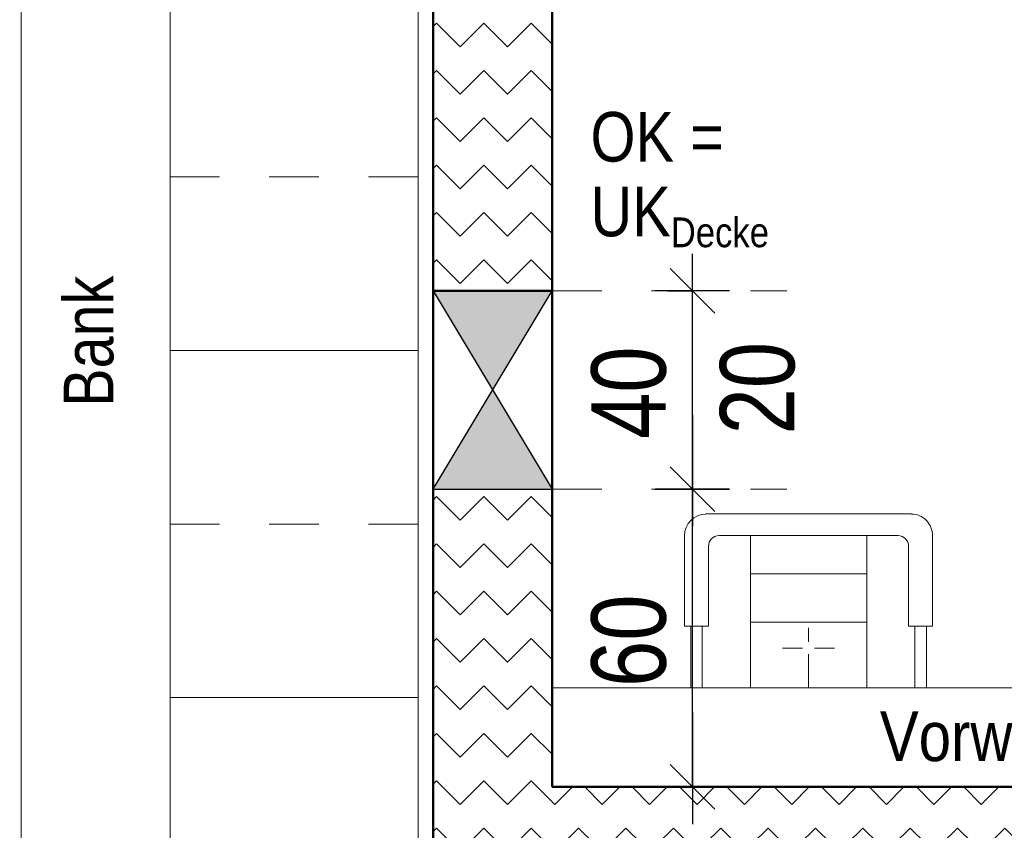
# Model space of a CAD drawing. Header units: metres. Extents: x 1306 to 1412, y -79 to 41.
# Tile 478 of 656: x 1366.28 to 1368.27, y -23.63 to -22. Entities that reach past the tile are written whole.
import ezdxf

# ---------------------------------------------------------------- set-up
doc = ezdxf.new("R2010")
doc.units = ezdxf.units.M
doc.header["$PDMODE"] = 65
for name, pattern in [('AUSGEZOGEN', [0]), ('PUNKT2_S9', [0.0015, 0, -0.0015]), ('VERDECKT2_S2', [0.15, 0.1, -0.05])]:
    doc.linetypes.add(name, pattern=pattern)
for name, color, linetype, lineweight in [('XR$2$Fenster', 3, 'AUSGEZOGEN', 18), ('XR$2$Heizung', 4, 'AUSGEZOGEN', 13), ('XR$2$Möblierung', 4, 'AUSGEZOGEN', 13), ('XR$2$Sanitär', 4, 'AUSGEZOGEN', 13), ('XR$2$Wand', 1, 'AUSGEZOGEN', 50), ('XR$3$Allgemein01', 52, 'AUSGEZOGEN', 13), ('XR$3$Heizung', 4, 'AUSGEZOGEN', 13), ('XR$3$Maßlinie 1_50', 7, 'AUSGEZOGEN', 25), ('XR$3$Möblierung', 4, 'AUSGEZOGEN', 13), ('XR$4$Möblierung', 4, 'AUSGEZOGEN', 13), ('XR$5$Filling', 4, 'AUSGEZOGEN', 13)]:
    doc.layers.add(name, color=color, linetype=linetype, lineweight=lineweight)
doc.styles.add('ARIAL', font='arial.ttf')
doc.dimstyles.new('DIMSTYLE_11', dxfattribs={"dimtxt": 0.15, "dimasz": 0.03, "dimexe": 0, "dimexo": 0, "dimgap": 0.075, "dimtad": 2, "dimrnd": 0.005, "dimzin": 4, "dimdsep": 46, "dimtxsty": 'ARIAL', "dimblk1": 'ALL_ML_STRICH', "dimblk2": 'ALL_ML_STRICH', "dimsah": 1, "dimcen": 0, "dimclrd": 3, "dimclre": 3, "dimclrt": 3, "dimadec": 0, "dimazin": 0, "dimtfac": 1, "dimtdec": 0, "dimtix": 1, "dimtmove": 2, "dimatfit": 3, "dimfxl": 0, "dimtzin": 0, "dimlwd": 0, "dimlwe": 25, "dimarcsym": 0})
doc.dimstyles.new('DIMSTYLE_12', dxfattribs={"dimtxt": 0.15, "dimasz": 0.03, "dimexe": 0, "dimexo": 0, "dimgap": 0.075, "dimtad": 2, "dimdec": 3, "dimrnd": 0.005, "dimzin": 4, "dimdsep": 46, "dimtxsty": 'ARIAL', "dimblk1": 'ALL_ML_STRICH', "dimblk2": 'ALL_ML_STRICH', "dimsah": 1, "dimcen": 0, "dimclrd": 3, "dimclre": 3, "dimclrt": 3, "dimadec": 0, "dimazin": 0, "dimtfac": 1, "dimtdec": 0, "dimtix": 1, "dimtmove": 2, "dimatfit": 3, "dimfxl": 0, "dimtzin": 0, "dimlwd": 0, "dimlwe": 25, "dimarcsym": 0})
doc.dimstyles.new('DIMSTYLE_13', dxfattribs={"dimtxt": 0.15, "dimasz": 0.15, "dimexe": 0, "dimexo": 0, "dimgap": 0.075, "dimtad": 2, "dimdec": 1, "dimlfac": 100, "dimrnd": 0.5, "dimzin": 4, "dimdsep": 46, "dimtxsty": 'ARIAL', "dimblk1": 'ALL_ML_STRICH', "dimblk2": 'ALL_ML_STRICH', "dimsah": 1, "dimcen": 0, "dimclrd": 3, "dimclre": 3, "dimclrt": 3, "dimadec": 0, "dimazin": 0, "dimtfac": 1, "dimtdec": 0, "dimtix": 1, "dimtmove": 2, "dimatfit": 3, "dimfxl": 0, "dimtvp": 1.2, "dimtzin": 0, "dimlwd": 0, "dimlwe": 25, "dimarcsym": 0})
doc.dimstyles.new('DIMSTYLE_4', dxfattribs={"dimtxt": 0.15, "dimasz": 0.15, "dimexe": 0, "dimexo": 0, "dimgap": 0.075, "dimtad": 2, "dimdec": 1, "dimlfac": 100, "dimrnd": 0.5, "dimzin": 4, "dimdsep": 46, "dimtxsty": 'ARIAL', "dimblk1": 'ALL_ML_STRICH', "dimblk2": 'ALL_ML_STRICH', "dimsah": 1, "dimcen": 0, "dimclrd": 3, "dimclre": 3, "dimclrt": 3, "dimadec": 0, "dimazin": 0, "dimtfac": 1, "dimtdec": 0, "dimtix": 1, "dimtmove": 2, "dimatfit": 3, "dimfxl": 0, "dimtzin": 0, "dimlwd": 0, "dimlwe": 25, "dimarcsym": 0})
doc.dimstyles.new('DIMSTYLE_9', dxfattribs={"dimtxt": 0.15, "dimasz": 0.03, "dimexe": 0, "dimexo": 0, "dimgap": 0.075, "dimtad": 2, "dimdec": 1, "dimlfac": 100, "dimrnd": 0.5, "dimzin": 4, "dimdsep": 46, "dimtxsty": 'ARIAL', "dimblk1": 'ALL_ML_STRICH', "dimblk2": 'ALL_ML_STRICH', "dimsah": 1, "dimcen": 0, "dimclrd": 3, "dimclre": 3, "dimclrt": 3, "dimadec": 0, "dimazin": 0, "dimtfac": 1, "dimtdec": 0, "dimtix": 1, "dimtmove": 2, "dimatfit": 3, "dimfxl": 0, "dimtvp": 1.2, "dimtzin": 0, "dimlwd": 0, "dimlwe": 25, "dimarcsym": 0})
pattern_1 = [(45, (-1e-17, 0.19092), (-7e-18, 0.0954594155), [0.0675, -0.0675]), (135, (-1e-17, 0.19092), (-0.0954594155, 7e-18), [0.0675, -0.0675])]

# ---------------------------------------------------------------- blocks, each defined once
blk = doc.blocks.new('COMPLEXOBJECT_113')
at = {"layer": 'XR$2$Heizung', "color": 4, "linetype": 'AUSGEZOGEN', "lineweight": 13, "transparency": 33554687}
for p, q in [((1367.6644, -22.993), (1367.7361, -22.993)), ((1367.7361, -22.993), (1367.8718, -22.993)), ((1368.0075, -22.993), (1367.8718, -22.993)), ((1368.0792, -22.993), (1368.0075, -22.993)), ((1367.6218, -23.2191), (1367.6218, -23.037)), ((1367.6915, -23.0365), (1368.0522, -23.0365)), ((1367.7546, -23.3432), (1367.7546, -23.0365)), ((1367.989, -23.3432), (1367.989, -23.0365)), ((1368.1218, -23.2191), (1368.1218, -23.037)), ((1367.6702, -23.2191), (1367.6702, -23.0584)), ((1368.0735, -23.2191), (1368.0735, -23.0584)), ((1367.989, -23.1135), (1367.7546, -23.1135)), ((1367.989, -23.211), (1367.7546, -23.211)), ((1367.6702, -23.2191), (1367.6218, -23.2191)), ((1367.6343, -23.2191), (1367.6343, -23.3432)), ((1367.6573, -23.2191), (1367.6573, -23.3432)), ((1367.8718, -23.2506), (1367.8718, -23.2225)), ((1368.0735, -23.2191), (1368.1218, -23.2191)), ((1368.0863, -23.2191), (1368.0863, -23.3432)), ((1368.1093, -23.2191), (1368.1093, -23.3432)), ((1367.8596, -23.2632), (1367.8194, -23.2632)), ((1367.884, -23.2632), (1367.9243, -23.2632)), ((1367.8718, -23.2758), (1367.8718, -23.3432)), ((1367.6343, -23.3432), (1368.1093, -23.3432))]:
    blk.add_line(p, q, dxfattribs=at)
for centre, major_axis, start_param, end_param in [((1367.6644, -23.037), (0, -0.0439), 3.141594, 4.712389), ((1368.0792, -23.037), (0, -0.0439), 1.570796, 3.141593), ((1367.6915, -23.0584), (0, -0.022), 3.141594, 4.712389), ((1368.0522, -23.0584), (0, -0.022), 1.570796, 3.141593)]:
    blk.add_ellipse(centre, major_axis=major_axis, ratio=0.968886, start_param=start_param, end_param=end_param, dxfattribs=at)
blk = doc.blocks.new('ALL_ML_STRICH')
at = {"color": 0, "linetype": 'ByBlock', "lineweight": -2}
for p, q in [((0, -0.5), (0, 0.5)), ((-0.3, -0.3), (0.3, 0.3)), ((-1, 0), (0.5, 0))]:
    blk.add_line(p, q, dxfattribs=at)
blk = doc.blocks.new('*D789')
at = {"layer": 'DEFPOINTS', "color": 3, "linetype": 'AUSGEZOGEN', "lineweight": 25, "transparency": 33554687}
for p in [(1367.3551, -10.9591), (1367.3551, -21.5038), (1369.8651, -22.3225)]:
    blk.add_point(p, dxfattribs=at)
at = {"layer": 'XR$3$Maßlinie 1_50', "color": 3, "linetype": 'AUSGEZOGEN', "lineweight": -2, "transparency": 33554687}
for p, q in [((1367.3551, -11.0091), (1367.3551, -10.9591)), ((1367.3551, -10.9591), (1369.8651, -10.9591)), ((1369.8651, -11.0091), (1369.8651, -10.9591))]:
    blk.add_line(p, q, dxfattribs=at)
at = {"layer": 'XR$3$Maßlinie 1_50', "color": 3, "linetype": 'AUSGEZOGEN', "lineweight": 25, "transparency": 33554687, "xscale": 0.03000000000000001, "yscale": 0.03000000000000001, "zscale": 0.03000000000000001, "rotation": 180}
blk.add_blockref('ALL_ML_STRICH', (1367.3551, -10.9591), dxfattribs=at)
at = {"layer": 'XR$3$Maßlinie 1_50', "color": 3, "linetype": 'AUSGEZOGEN', "lineweight": 25, "transparency": 33554687, "xscale": 0.03000000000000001, "yscale": 0.03000000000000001, "zscale": 0.03000000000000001}
blk.add_blockref('ALL_ML_STRICH', (1369.8651, -10.9591), dxfattribs=at)
at = {"layer": 'XR$3$Maßlinie 1_50', "color": 3, "linetype": 'AUSGEZOGEN', "lineweight": 25, "transparency": 33554687, "insert": (1368.6304, -10.8315), "char_height": 0.15, "width": 0.48, "attachment_point": 5, "style": 'ARIAL'}
blk.add_mtext('\\W0.80;\\A1;{\\A1;{2.51\\H0.099000;\\S^ ;}}', dxfattribs=at)
blk = doc.blocks.new('*D810')
at = {"layer": 'DEFPOINTS', "color": 3, "linetype": 'AUSGEZOGEN', "lineweight": 25, "transparency": 33554687}
for p in [(1369.8651, -22.0868), (1361.4801, -27.9004), (1361.4801, -37.6694)]:
    blk.add_point(p, dxfattribs=at)
at = {"layer": 'XR$3$Maßlinie 1_50', "color": 3, "linetype": 'AUSGEZOGEN', "lineweight": -2, "transparency": 33554687}
for p, q in [((1361.4801, -37.6194), (1361.4801, -37.6694)), ((1369.8651, -37.6194), (1369.8651, -37.6694)), ((1361.4801, -37.6694), (1369.8651, -37.6694))]:
    blk.add_line(p, q, dxfattribs=at)
at = {"layer": 'XR$3$Maßlinie 1_50', "color": 3, "linetype": 'AUSGEZOGEN', "lineweight": 25, "transparency": 33554687, "xscale": 0.03000000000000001, "yscale": 0.03000000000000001, "zscale": 0.03000000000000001, "rotation": 180}
blk.add_blockref('ALL_ML_STRICH', (1361.4801, -37.6694), dxfattribs=at)
at = {"layer": 'XR$3$Maßlinie 1_50', "color": 3, "linetype": 'AUSGEZOGEN', "lineweight": 25, "transparency": 33554687, "xscale": 0.03000000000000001, "yscale": 0.03000000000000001, "zscale": 0.03000000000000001}
blk.add_blockref('ALL_ML_STRICH', (1369.8651, -37.6694), dxfattribs=at)
at = {"layer": 'XR$3$Maßlinie 1_50', "color": 3, "linetype": 'AUSGEZOGEN', "lineweight": 25, "transparency": 33554687, "insert": (1365.6936, -37.5418), "char_height": 0.15, "width": 0.6, "attachment_point": 5, "style": 'ARIAL'}
blk.add_mtext('\\W0.80;\\A1;{\\A1;{8.38\\H0.099000;\\S5^ ;}}', dxfattribs=at)
blk = doc.blocks.new('*D891')
at = {"layer": 'DEFPOINTS', "color": 3, "linetype": 'AUSGEZOGEN', "lineweight": 25, "transparency": 33554687}
for p in [(1367.3551, -11.7591), (1367.3551, -21.4333), (1369.8651, -22.2933)]:
    blk.add_point(p, dxfattribs=at)
at = {"layer": 'XR$3$Maßlinie 1_50', "color": 3, "linetype": 'AUSGEZOGEN', "lineweight": -2, "transparency": 33554687}
for p, q in [((1367.3551, -11.8091), (1367.3551, -11.7591)), ((1367.3551, -11.7591), (1369.8651, -11.7591)), ((1369.8651, -11.8091), (1369.8651, -11.7591))]:
    blk.add_line(p, q, dxfattribs=at)
at = {"layer": 'XR$3$Maßlinie 1_50', "color": 3, "linetype": 'AUSGEZOGEN', "lineweight": 25, "transparency": 33554687, "xscale": 0.03000000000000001, "yscale": 0.03000000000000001, "zscale": 0.03000000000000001, "rotation": 180}
blk.add_blockref('ALL_ML_STRICH', (1367.3551, -11.7591), dxfattribs=at)
at = {"layer": 'XR$3$Maßlinie 1_50', "color": 3, "linetype": 'AUSGEZOGEN', "lineweight": 25, "transparency": 33554687, "xscale": 0.03000000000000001, "yscale": 0.03000000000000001, "zscale": 0.03000000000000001}
blk.add_blockref('ALL_ML_STRICH', (1369.8651, -11.7591), dxfattribs=at)
at = {"layer": 'XR$3$Maßlinie 1_50', "color": 3, "linetype": 'AUSGEZOGEN', "lineweight": 25, "transparency": 33554687, "insert": (1368.6304, -11.6315), "char_height": 0.15, "width": 0.48, "attachment_point": 5, "style": 'ARIAL'}
blk.add_mtext('\\W0.80;\\A1;{\\A1;{2.51\\H0.099000;\\S^ ;}}', dxfattribs=at)
blk = doc.blocks.new('*D924')
at = {"layer": 'DEFPOINTS', "color": 3, "linetype": 'AUSGEZOGEN', "lineweight": 25, "transparency": 33554687}
for p in [(1369.6038, -23.5432), (1340.4241, -23.6582), (1369.608, -23.6582)]:
    blk.add_point(p, dxfattribs=at)
at = {"layer": 'XR$3$Maßlinie 1_50', "color": 3, "linetype": 'AUSGEZOGEN', "lineweight": -2, "transparency": 33554687}
for p, q in [((1340.4741, -23.5432), (1340.4241, -23.5432)), ((1340.4241, -23.6582), (1340.4241, -23.5432)), ((1340.4741, -23.6582), (1340.4241, -23.6582))]:
    blk.add_line(p, q, dxfattribs=at)
at = {"layer": 'XR$3$Maßlinie 1_50', "color": 3, "linetype": 'AUSGEZOGEN', "lineweight": 25, "transparency": 33554687, "xscale": 0.03000000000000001, "yscale": 0.03000000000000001, "zscale": 0.03000000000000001}
for p, rotation in [((1340.4241, -23.5432), 90), ((1340.4241, -23.6582), 270)]:
    blk.add_blockref('ALL_ML_STRICH', p, dxfattribs=dict(at, rotation=rotation))
at = {"layer": 'XR$3$Maßlinie 1_50', "color": 3, "linetype": 'AUSGEZOGEN', "lineweight": 25, "transparency": 33554687, "insert": (1340.2841, -23.5519), "char_height": 0.15, "width": 0.48, "attachment_point": 5, "rotation": 90, "style": 'ARIAL'}
blk.add_mtext('\\W0.80;\\A1;{\\A1;{11\\H0.099000;\\S5^ ;}}', dxfattribs=at)
blk = doc.blocks.new('*D925')
at = {"layer": 'DEFPOINTS', "color": 3, "linetype": 'AUSGEZOGEN', "lineweight": 25, "transparency": 33554687}
for p in [(1369.4635, -19.7832), (1340.4241, -23.5432), (1369.6038, -23.5432)]:
    blk.add_point(p, dxfattribs=at)
at = {"layer": 'XR$3$Maßlinie 1_50', "color": 3, "linetype": 'AUSGEZOGEN', "lineweight": -2, "transparency": 33554687}
for p, q in [((1340.4741, -19.7832), (1340.4241, -19.7832)), ((1340.4241, -23.5432), (1340.4241, -19.7832)), ((1340.4741, -23.5432), (1340.4241, -23.5432))]:
    blk.add_line(p, q, dxfattribs=at)
at = {"layer": 'XR$3$Maßlinie 1_50', "color": 3, "linetype": 'AUSGEZOGEN', "lineweight": 25, "transparency": 33554687, "xscale": 0.03000000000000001, "yscale": 0.03000000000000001, "zscale": 0.03000000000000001}
for p, rotation in [((1340.4241, -19.7832), 90), ((1340.4241, -23.5432), 270)]:
    blk.add_blockref('ALL_ML_STRICH', p, dxfattribs=dict(at, rotation=rotation))
at = {"layer": 'XR$3$Maßlinie 1_50', "color": 3, "linetype": 'AUSGEZOGEN', "lineweight": 25, "transparency": 33554687, "insert": (1340.2964, -21.6545), "char_height": 0.15, "width": 0.48, "attachment_point": 5, "rotation": 90, "style": 'ARIAL'}
blk.add_mtext('\\W0.80;\\A1;{\\A1;{3.76\\H0.099000;\\S^ ;}}', dxfattribs=at)
blk = doc.blocks.new('*D1022')
at = {"layer": 'DEFPOINTS', "color": 3, "linetype": 'AUSGEZOGEN', "lineweight": 25, "transparency": 33554687}
for p in [(1367.4011, -22.9432), (1367.3551, -23.5432), (1367.6377, -23.5432)]:
    blk.add_point(p, dxfattribs=at)
at = {"layer": 'XR$3$Maßlinie 1_50', "color": 3, "linetype": 'AUSGEZOGEN', "lineweight": -2, "transparency": 33554687}
for p, q in [((1367.5877, -22.9432), (1367.6377, -22.9432)), ((1367.6377, -23.5432), (1367.6377, -22.9432)), ((1367.5877, -23.5432), (1367.6377, -23.5432))]:
    blk.add_line(p, q, dxfattribs=at)
at = {"layer": 'XR$3$Maßlinie 1_50', "color": 3, "linetype": 'AUSGEZOGEN', "lineweight": 25, "transparency": 33554687, "xscale": 0.15, "yscale": 0.15, "zscale": 0.15}
for p, rotation in [((1367.6377, -22.9432), 90), ((1367.6377, -23.5432), 270)]:
    blk.add_blockref('ALL_ML_STRICH', p, dxfattribs=dict(at, rotation=rotation))
at = {"layer": 'XR$3$Maßlinie 1_50', "color": 3, "linetype": 'AUSGEZOGEN', "lineweight": 25, "transparency": 33554687, "insert": (1367.5101, -23.2485), "char_height": 0.15, "width": 0.48, "attachment_point": 5, "rotation": 90, "style": 'ARIAL'}
blk.add_mtext('\\W0.80;\\A1;{\\A1;{60\\H0.099000;\\S^ ;}}', dxfattribs=at)
blk = doc.blocks.new('*D1023')
at = {"layer": 'DEFPOINTS', "color": 3, "linetype": 'AUSGEZOGEN', "lineweight": 25, "transparency": 33554687}
for p in [(1367.3551, -22.5432), (1367.4011, -22.9432), (1367.6377, -22.9432)]:
    blk.add_point(p, dxfattribs=at)
at = {"layer": 'XR$3$Maßlinie 1_50', "color": 3, "linetype": 'AUSGEZOGEN', "lineweight": -2, "transparency": 33554687}
for p, q in [((1367.5877, -22.5432), (1367.6377, -22.5432)), ((1367.6377, -22.9432), (1367.6377, -22.5432)), ((1367.5877, -22.9432), (1367.6377, -22.9432))]:
    blk.add_line(p, q, dxfattribs=at)
at = {"layer": 'XR$3$Maßlinie 1_50', "color": 3, "linetype": 'AUSGEZOGEN', "lineweight": 25, "transparency": 33554687, "xscale": 0.15, "yscale": 0.15, "zscale": 0.15}
for p, rotation in [((1367.6377, -22.5432), 90), ((1367.6377, -22.9432), 270)]:
    blk.add_blockref('ALL_ML_STRICH', p, dxfattribs=dict(at, rotation=rotation))
at = {"layer": 'XR$3$Maßlinie 1_50', "color": 3, "linetype": 'AUSGEZOGEN', "lineweight": 25, "transparency": 33554687, "insert": (1367.6934, -22.8325), "char_height": 0.15, "width": 0.0075, "attachment_point": 1, "rotation": 90, "line_spacing_factor": 0.60241, "style": 'ARIAL'}
blk.add_mtext('\\W0.80;\\A1;{20\\H0.099000;\\S^ ;}', dxfattribs=at)
at = {"layer": 'XR$3$Maßlinie 1_50', "color": 3, "linetype": 'AUSGEZOGEN', "lineweight": 25, "transparency": 33554687, "insert": (1367.5101, -22.7485), "char_height": 0.15, "width": 0.48, "attachment_point": 5, "rotation": 90, "style": 'ARIAL'}
blk.add_mtext('\\W0.80;\\A1;{\\A1;{40\\H0.099000;\\S^ ;}}', dxfattribs=at)

msp = doc.modelspace()

# ---------------------------------------------------------------- hatches: boundary and pattern name
at = {"layer": 'XR$2$Möblierung', "linetype": 'AUSGEZOGEN', "lineweight": 25, "transparency": 33554687}
for points in [[(1367.1151, -22.5432), (1367.2351, -22.7432), (1367.3551, -22.5432)], [(1367.3551, -22.9432), (1367.2351, -22.7432), (1367.1151, -22.9432)]]:
    msp.add_hatch(color=250, dxfattribs=at).paths.add_polyline_path(points)
at = {"layer": 'XR$5$Filling', "linetype": 'AUSGEZOGEN', "lineweight": 13, "transparency": 33554687}
h = msp.add_hatch(dxfattribs=at)
h.set_pattern_fill('MUSTER', color=4, scale=0.0675, angle=45, style=0, pattern_type=2)
h.set_pattern_definition(pattern_1)
h.paths.add_polyline_path([(1367.3551, -21.1007), (1367.1151, -21.1007), (1367.1151, -22.5432), (1367.3551, -22.5432)], flags=0)
h = msp.add_hatch(dxfattribs=at)
h.set_pattern_fill('MUSTER', color=4, scale=0.0675, angle=45, style=0, pattern_type=2)
h.set_pattern_definition(pattern_1)
h.paths.add_polyline_path([(1367.1151, -22.9432), (1367.1151, -25.2932), (1366.5851, -25.2932), (1366.5851, -25.5332), (1368.8551, -25.5332), (1368.8551, -25.2932), (1367.3551, -25.2932), (1367.3551, -23.6582), (1369.8651, -23.6582), (1369.8651, -25.2932), (1369.7401, -25.2932), (1369.7401, -25.5332), (1369.8651, -25.5332), (1369.8651, -25.9082), (1370.1051, -25.9082), (1370.1051, -22.9932), (1369.8651, -22.9932), (1369.8651, -23.5432), (1367.3551, -23.5432), (1367.3551, -22.9432)], flags=0)

# ---------------------------------------------------------------- linework, layer by layer
at = {"layer": 'XR$2$Fenster', "color": 7, "linetype": 'AUSGEZOGEN', "lineweight": 25, "transparency": 33554687}
for p, q in [((1367.1151, -22.5432), (1367.3551, -22.5432)), ((1367.1151, -22.5432), (1367.3551, -22.9432)), ((1367.1151, -22.9432), (1367.3551, -22.5432)), ((1367.1151, -22.9432), (1367.3551, -22.9432))]:
    msp.add_line(p, q, dxfattribs=at)
at = {"layer": 'XR$2$Sanitär', "color": 4, "linetype": 'AUSGEZOGEN', "lineweight": 13, "transparency": 33554687}
msp.add_line((1367.3551, -23.3432), (1369.8651, -23.3432), dxfattribs=at)
at = {"layer": 'XR$2$Wand', "color": 1, "linetype": 'AUSGEZOGEN', "lineweight": 50, "transparency": 33554687}
for p, q in [((1367.3551, -19.7832), (1367.3551, -23.5432)), ((1367.1151, -20.5332), (1367.1151, -25.2932)), ((1367.1151, -22.5432), (1367.3551, -22.5432)), ((1367.3551, -23.5432), (1369.8651, -23.5432))]:
    msp.add_line(p, q, dxfattribs=at)
at = {"layer": 'XR$3$Allgemein01', "color": 52, "linetype": 'PUNKT2_S9', "lineweight": 13, "transparency": 33554687}
for p, q in [((1367.3551, -22.5432), (1367.8283, -22.5432)), ((1367.3551, -22.9432), (1367.8283, -22.9432))]:
    msp.add_line(p, q, dxfattribs=at)
at = {"layer": 'XR$4$Möblierung', "color": 52, "linetype": 'AUSGEZOGEN', "lineweight": 13, "transparency": 33554687}
for p, q in [((1366.2851, -20.5632), (1366.2851, -24.7632)), ((1366.5851, -20.5632), (1366.5851, -24.7632)), ((1367.0851, -20.5632), (1367.0851, -24.7632)), ((1366.5851, -22.6632), (1367.0851, -22.6632)), ((1366.5851, -23.3632), (1367.0851, -23.3632))]:
    msp.add_line(p, q, dxfattribs=at)
at = {"layer": 'XR$4$Möblierung', "color": 52, "linetype": 'VERDECKT2_S2', "lineweight": 13, "transparency": 33554687}
for p, q in [((1367.0851, -22.3132), (1366.5851, -22.3132)), ((1367.0851, -23.0132), (1366.5851, -23.0132))]:
    msp.add_line(p, q, dxfattribs=at)

# ---------------------------------------------------------------- block references
at = {"layer": 'XR$2$Heizung', "color": 4, "linetype": 'AUSGEZOGEN', "lineweight": 13, "transparency": 33554687}
msp.add_blockref('COMPLEXOBJECT_113', (0, 0), dxfattribs=at)

# ---------------------------------------------------------------- texts
at = {"layer": 'XR$3$Heizung', "color": 4, "linetype": 'AUSGEZOGEN', "lineweight": 13, "transparency": 33554687, "insert": (1367.4325, -22.1825), "char_height": 0.1, "width": 0.449735, "attachment_point": 1, "line_spacing_factor": 0.903614, "style": 'ARIAL'}
msp.add_mtext('\\A1;{\\fArial|i0|b0;\\H0.100000;\\W0.833333;\\C4;OK = }\\P{\\fArial|i0|b0;\\H0.100000;\\W0.833333;\\C4;UK\\fArial|i0|b0;\\H0.600000x;\\S^ Decke;}\\P', dxfattribs=at)
at = {"layer": 'XR$3$Möblierung', "color": 52, "linetype": 'AUSGEZOGEN', "lineweight": 13, "transparency": 33554687, "insert": (1368.0155, -23.4926), "char_height": 0.1, "width": 1.057173, "attachment_point": 7, "style": 'ARIAL'}
msp.add_mtext('\\W0.84;Vorwand raumhoch', dxfattribs=at)
at = {"layer": 'XR$4$Möblierung', "color": 52, "linetype": 'AUSGEZOGEN', "lineweight": 13, "transparency": 33554687, "insert": (1366.4723, -22.7768), "char_height": 0.1, "width": 0.308385, "attachment_point": 7, "rotation": 90, "style": 'ARIAL'}
msp.add_mtext('\\W0.83;Bank', dxfattribs=at)

# ---------------------------------------------------------------- dimensions: what is measured, and where the dimension line sits
at = {"layer": 'XR$3$Maßlinie 1_50', "color": 3, "linetype": 'AUSGEZOGEN', "lineweight": 25, "transparency": 33554687}
for base, p1, p2, dimstyle, picture, middle in [((1369.8651, -10.9591), (1367.3551, -11.0091), (1369.8651, -11.0091), 'DIMSTYLE_11', '*D789', (1368.6304, -10.8315)), ((1369.8651, -11.7591), (1367.3551, -11.8091), (1369.8651, -11.8091), 'DIMSTYLE_11', '*D891', (1368.6304, -11.6315)), ((1369.8651, -37.6694), (1361.4801, -37.6194), (1369.8651, -37.6194), 'DIMSTYLE_12', '*D810', (1365.6936, -37.5418))]:
    dim = msp.add_linear_dim(base=base, p1=p1, p2=p2, dimstyle=dimstyle, override={"dimpost": '<>', "dimclrd": 3, "dimclre": 3, "dimclrt": 3, "dimlwd": 0, "dimlwe": 25}, dxfattribs=at)
    dim.commit()
    dim.dimension.update_dxf_attribs({"geometry": picture, "text_midpoint": middle, "dimtype": 160})
for base, p1, p2, dimstyle, picture, middle in [((1340.4241, -19.7832), (1340.4741, -23.5432), (1340.4741, -19.7832), 'DIMSTYLE_11', '*D925', (1340.2964, -21.6545)), ((1367.6377, -22.9432), (1367.5877, -23.5432), (1367.5877, -22.9432), 'DIMSTYLE_4', '*D1022', (1367.5101, -23.2485)), ((1340.4241, -23.5432), (1340.4741, -23.6582), (1340.4741, -23.5432), 'DIMSTYLE_9', '*D924', (1340.2841, -23.5519))]:
    dim = msp.add_linear_dim(base=base, p1=p1, p2=p2, angle=90, dimstyle=dimstyle, override={"dimpost": '<>', "dimclrd": 3, "dimclre": 3, "dimclrt": 3, "dimlwd": 0, "dimlwe": 25}, dxfattribs=at)
    dim.commit()
    dim.dimension.update_dxf_attribs({"geometry": picture, "text_midpoint": middle, "dimtype": 160})
dim = msp.add_linear_dim(base=(1367.6377, -22.5432), p1=(1367.5877, -22.9432), p2=(1367.5877, -22.5432), angle=90, text='<>\\X\\W0.80;\\A1;{20\\H0.099000;\\S^ ;}', dimstyle='DIMSTYLE_13', override={"dimpost": '<>', "dimclrd": 3, "dimclre": 3, "dimclrt": 3, "dimlwd": 0, "dimlwe": 25}, dxfattribs=at)
dim.commit()
dim.dimension.update_dxf_attribs({"geometry": '*D1023', "text_midpoint": (1367.5101, -22.7485), "dimtype": 160})

doc.saveas('drawing.dxf')
